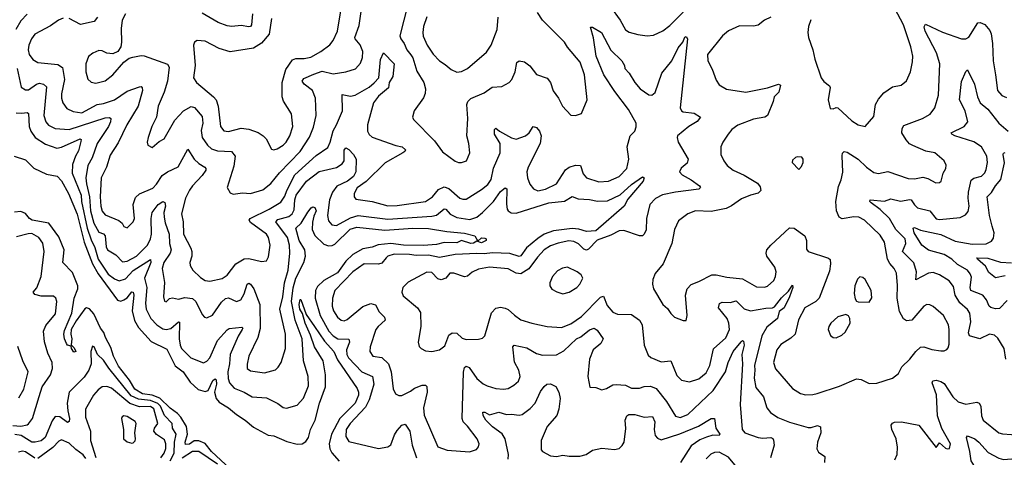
# Model space of a CAD drawing. Extents: x 1771496 to 1971148, y 471553 to 643630.
# Tile 290 of 656: x 1815458 to 1821760, y 614908 to 617708. Entities that reach past the tile are written whole.
import ezdxf

# ---------------------------------------------------------------- set-up
doc = ezdxf.new("R2010")
doc.units = 0

msp = doc.modelspace()

# ---------------------------------------------------------------- linework, layer by layer
at = {"layer": '0CON10XD'}
for points in [[(1819240, 617790), (1819301.1, 617705), (1819335, 617642.9), (1819358.6, 617628.6), (1819415, 617613.1), (1819475, 617605.6), (1819515, 617610), (1819575, 617636.9), (1819619.7, 617670.3), (1819792.9, 617847.1)], [(1816134.4, 617745), (1816113.1, 617705), (1816107.4, 617652.6), (1816110, 617565), (1816104.4, 617535), (1816086.2, 617503.8), (1816055, 617489.4), (1816015, 617494.4), (1815985, 617508.1), (1815965, 617510), (1815925.5, 617494.5), (1815897.8, 617472.2), (1815882.2, 617425), (1815882.2, 617375), (1815895, 617326.7), (1815915, 617308), (1815945, 617301.1), (1816005, 617317.5), (1816053.1, 617355), (1816123.8, 617436.2), (1816158.9, 617461.1), (1816181.9, 617468.1), (1816235, 617478.2), (1816255, 617476.4), (1816403.9, 617423.9), (1816415.4, 617405), (1816403.9, 617315), (1816382.8, 617245), (1816344.5, 617155), (1816333.1, 617085), (1816304.4, 617025), (1816281.2, 616955), (1816273.3, 616925), (1816277.5, 616905), (1816305, 616890), (1816351.2, 616928.8), (1816383.3, 616945), (1816451.9, 617065), (1816505.4, 617125), (1816555, 617153.1), (1816576.2, 617146.2), (1816625, 617089.2), (1816630, 617045), (1816620.5, 616999.5), (1816626.2, 616955), (1816661.1, 616905), (1816685, 616881.8), (1816725, 616868.9), (1816813.6, 616863.6), (1816837.3, 616835), (1816828.5, 616771.5), (1816785.8, 616635), (1816805, 616600), (1816825, 616592), (1816885, 616600), (1816935, 616596.5), (1817015, 616618.9), (1817065, 616659.4), (1817121.3, 616728.7), (1817254.1, 616865), (1817314, 616956), (1817339.1, 617020.9), (1817354.6, 617095), (1817350.7, 617205), (1817332.2, 617255), (1817278.1, 617295), (1817266.5, 617315), (1817277.5, 617332.5), (1817340.2, 617359.8), (1817395, 617377.9), (1817465, 617362.3), (1817546.1, 617373.9), (1817606.4, 617393.6), (1817639.3, 617430.7), (1817652.5, 617465), (1817653.8, 617505), (1817637.4, 617547.4), (1817605.5, 617585), (1817603.8, 617595), (1817630.2, 617669.8), (1817646, 617775)], [(1817942.9, 617805), (1817891.2, 617605), (1817896.6, 617585), (1817918.4, 617555), (1817935.6, 617515.6), (1817962.1, 617482.1), (1817973.4, 617463.4), (1817999.6, 617379.6), (1818044.6, 617305), (1818056.1, 617265), (1818053.8, 617236.2), (1818043, 617207), (1817982.5, 617125), (1817972.5, 617085), (1817978.3, 617068.3), (1818112.4, 616932.4), (1818163.4, 616863.4), (1818245, 616802.9), (1818266.1, 616793.9), (1818286.1, 616793.9), (1818317.5, 616805), (1818339.2, 616855), (1818333.3, 616915), (1818320, 616965), (1818326.1, 617075), (1818320.4, 617165), (1818325.4, 617185), (1818346.6, 617203.4), (1818430.6, 617239.4), (1818483, 617277), (1818545, 617279.4), (1818590, 617305), (1818607.8, 617325), (1818630.5, 617375), (1818640.8, 617435), (1818655.8, 617444.2), (1818688.3, 617438.3), (1818722.7, 617412.7), (1818765, 617358), (1818835, 617333.8), (1818855.7, 617305), (1818872.6, 617252.6), (1818907.5, 617205), (1818932.5, 617155), (1818985, 617096.7), (1819016.1, 617093.9), (1819055, 617106.7), (1819090.8, 617195), (1819073.3, 617355), (1819045, 617436.2), (1818965, 617531.2), (1818945, 617563.8), (1818805, 617705.7), (1818772.9, 617755)], [(1820522.1, 617707.9), (1820508.1, 617665), (1820503.5, 617625), (1820507.5, 617595), (1820535.7, 617514.3), (1820547.8, 617455), (1820587.5, 617335), (1820605, 617311.4), (1820642, 617285), (1820646, 617275), (1820633.3, 617195), (1820645, 617140), (1820665, 617136.7), (1820685, 617146.2), (1820695, 617143.8), (1820785, 617060.8), (1820825, 617036.2), (1820870, 617025), (1820925, 617087.5), (1820935.7, 617165), (1820955, 617200), (1820989.4, 617240.6), (1821045, 617277.9), (1821101.2, 617288.8), (1821133.4, 617316.6), (1821159.4, 617375), (1821172.6, 617437.4), (1821174.5, 617475), (1821161.5, 617535), (1821115.4, 617675), (1821060.5, 617780.5)], [(1815506, 617744), (1815465, 617700.8), (1815433.2, 617645)], [(1815736.8, 617716.8), (1815705.4, 617704.6), (1815655, 617668.9), (1815555, 617615.6), (1815532.9, 617585), (1815515.5, 617545), (1815512.5, 617515), (1815519.5, 617485), (1815542.9, 617452.9), (1815575, 617433.1), (1815701.2, 617421.2), (1815732.9, 617402.9), (1815744.3, 617325), (1815726.4, 617233.6), (1815725.4, 617205), (1815734.6, 617175), (1815759.6, 617139.6), (1815800.1, 617120.1), (1815855, 617110.9), (1815952.9, 617165), (1815995, 617171.4), (1816065, 617194.7), (1816145, 617250.6), (1816225, 617278.9), (1816235, 617280), (1816242.5, 617272.5), (1816244.5, 617254.5), (1816217.3, 617155), (1816144, 617035), (1816089.3, 616920.7), (1816038, 616842), (1816012.7, 616765), (1815978.4, 616695), (1815973.2, 616575), (1815976.4, 616515), (1815985, 616483.1), (1816005, 616459.6), (1816092.1, 616422.1), (1816114.2, 616405), (1816125, 616383.8), (1816145, 616376.7), (1816185, 616414.2), (1816192.1, 616435), (1816184.1, 616525), (1816199.3, 616570.7), (1816225, 616594.1), (1816309.4, 616630.6), (1816334.6, 616655), (1816369.5, 616710.5), (1816405, 616735.3), (1816473.3, 616766.8), (1816535, 616880), (1816575, 616815.4), (1816605, 616786.7), (1816644, 616765), (1816649.4, 616755), (1816648.9, 616745), (1816625, 616711.1), (1816563.2, 616645), (1816545, 616616.9), (1816520.3, 616565), (1816493.2, 616465), (1816504.7, 616415), (1816505.8, 616335), (1816554.4, 616245), (1816559.5, 616225), (1816560, 616195), (1816548, 616155), (1816550, 616135), (1816567.1, 616105), (1816615, 616057.5), (1816645, 616040), (1816675, 616035.6), (1816755, 616051.1), (1816785, 616072.9), (1816841.1, 616145), (1816895, 616177.5), (1816925, 616179.1), (1817005, 616160.6), (1817036.7, 616165), (1817050.3, 616189.7), (1817060.5, 616265), (1817050.9, 616315), (1817036.9, 616335), (1816935, 616410), (1816927.5, 616425), (1816932.2, 616435), (1817055.5, 616495), (1817129.8, 616540.2), (1817155, 616579.1), (1817167.3, 616615), (1817219.7, 616715), (1817355, 616839.3), (1817429.7, 616890.3), (1817446.3, 616923.7), (1817463.6, 616996.4), (1817485, 617035.6)], [(1815956.6, 617723.4), (1815935, 617696.4), (1815846.9, 617676.9), (1815775, 617715.6)], [(1817070, 617715), (1817054.8, 617615.2), (1817005, 617557.5), (1816955, 617525.4), (1816805, 617502.9), (1816735, 617524.5), (1816645, 617570), (1816594.3, 617575.7), (1816575.9, 617564.1), (1816570.8, 617545), (1816580.9, 617415), (1816571.1, 617335), (1816590.6, 617305), (1816697.8, 617215), (1816715.4, 617195), (1816729.4, 617155), (1816742.9, 617025), (1816765, 616997.1), (1816795, 616993.5), (1816875, 617014.5), (1816925, 617008.2), (1816985, 616985.6), (1817017.1, 616965), (1817035.7, 616945), (1817069.2, 616879.2), (1817085, 616875.8)], [(1816947.8, 617745), (1816941.2, 617675), (1816935, 617663.5), (1816925, 617661.2), (1816875, 617671.8), (1816815, 617664.6), (1816785, 617667.7), (1816729, 617689), (1816625, 617750.3)], [(1817085, 616875.8), (1817105, 616882.2), (1817145, 616904.5), (1817164.5, 616925), (1817187.9, 616965), (1817205.5, 617025.5), (1817198.1, 617105), (1817147, 617187), (1817137.5, 617215), (1817137.7, 617305), (1817160.6, 617389.4), (1817205, 617452.1), (1817225, 617459.2), (1817278.8, 617458.8), (1817321.3, 617468.7), (1817386.5, 617505), (1817443.8, 617546.2), (1817464.8, 617575.2), (1817492, 617635), (1817514.5, 617765)], [(1818065, 617726), (1818042.7, 617665), (1818037.5, 617625), (1818041.5, 617601.5), (1818065.9, 617545.9), (1818105, 617488.1), (1818145, 617444.4), (1818182.2, 617422.2), (1818219.3, 617389.3), (1818255, 617372.5), (1818285, 617375.8), (1818325, 617395.8), (1818445, 617499.2), (1818476.5, 617545), (1818514.4, 617645), (1818521.1, 617725)], [(1820266, 617725), (1820225.5, 617704.5), (1820185, 617672.5), (1820155, 617665.6), (1820065, 617669.6), (1819995, 617637.5), (1819955.8, 617605), (1819860, 617485), (1819863.1, 617445), (1819890.9, 617390.9), (1819915, 617320), (1819935, 617292), (1819983, 617263), (1820105, 617243.5), (1820245, 617271.9), (1820315, 617295.7), (1820328, 617288), (1820317.5, 617245), (1820287.5, 617215), (1820281.4, 617185), (1820243.8, 617095), (1820227.5, 617085), (1820155, 617070.9), (1820055, 617033.8), (1820015.6, 617005), (1819993.3, 616975), (1819958.6, 616925), (1819945.6, 616895), (1819945.7, 616845.7), (1819965.7, 616805), (1819985.7, 616775), (1820025.3, 616745.3), (1820095, 616712.7), (1820181.3, 616661.3), (1820197.8, 616637.8), (1820201.9, 616615), (1820185, 616597.5), (1820135, 616585.4), (1820079, 616561), (1820015, 616516.1), (1819980.5, 616499.5), (1819885, 616481.6), (1819783.3, 616485), (1819735, 616466.4), (1819675, 616420.8), (1819649.4, 616365), (1819632.7, 616275), (1819576.9, 616145), (1819525.6, 616084.4), (1819510.8, 616045), (1819508, 616015), (1819514.2, 615985), (1819575, 615886), (1819605, 615860), (1819625, 615828.8), (1819650, 615805), (1819705, 615783.3), (1819725, 615782.5), (1819730, 615815), (1819719.4, 615945), (1819729.4, 615985), (1819755, 616014.3), (1819805, 616032.5), (1819887.5, 616075), (1819916, 616076), (1819985, 616060.5), (1820085, 616050.4), (1820175, 615998.1), (1820225, 615995.7), (1820245, 616001.9), (1820285, 616040), (1820296.4, 616065), (1820299.5, 616095), (1820291.1, 616125), (1820240, 616195), (1820236, 616215), (1820240.9, 616235), (1820265, 616265.6), (1820385, 616377.1), (1820415, 616373.3), (1820484.6, 616324.6), (1820494.4, 616295), (1820495, 616240), (1820504.4, 616224.4), (1820635, 616182.9), (1820645, 616173.3), (1820648.2, 616145), (1820641.3, 616098.7), (1820574.6, 615925), (1820554.4, 615905), (1820483.5, 615865), (1820443.1, 615786.9), (1820422.5, 615695), (1820395, 615669.1), (1820329.8, 615630.2), (1820304.2, 615595.8), (1820283.8, 615515), (1820295, 615474), (1820405, 615347.1), (1820455, 615315.8), (1820488.3, 615308.3), (1820535, 615309.4), (1820563.4, 615316.6), (1820705, 615363.1), (1820815, 615410), (1820845, 615406.2), (1820895, 615380), (1820945, 615382), (1821045, 615413.8), (1821082.5, 615445)], [(1817485, 617035.6), (1817524.6, 617125), (1817521.7, 617228.3), (1817575, 617219.3), (1817605, 617224), (1817695, 617275.9), (1817726.4, 617303.6), (1817757.3, 617335), (1817767.3, 617452.7), (1817787.5, 617495), (1817854.2, 617425), (1817845.4, 617345), (1817823.5, 617305), (1817818.2, 617271.8), (1817755, 617218.2), (1817722.4, 617175), (1817683.5, 617035), (1817684, 616995), (1817695, 616972.5), (1817715, 616956.7), (1817865, 616903.8), (1817905.3, 616895.3), (1817927.1, 616875), (1817924.2, 616865), (1817910.8, 616855), (1817797.4, 616792.6), (1817675, 616672.5), (1817617.9, 616632.1), (1817598.1, 616595), (1817599.2, 616575), (1817610.5, 616560.5), (1817713.3, 616545), (1817815, 616516.9), (1817875, 616518.1), (1818055.7, 616545), (1818101.2, 616575), (1818137.7, 616622.3), (1818175, 616639.3), (1818205, 616628.2), (1818275, 616565.4), (1818295, 616558.5), (1818315, 616560.4), (1818415, 616622.1), (1818455, 616653.8), (1818475.8, 616685), (1818491.4, 616758.6), (1818533.3, 616855), (1818533.2, 616915), (1818497.8, 616975), (1818496.7, 617005), (1818505, 617013.3), (1818530, 616995), (1818605, 616952.1), (1818635, 616943.8), (1818695.4, 616964.6), (1818719.2, 616985), (1818745, 617023.8), (1818765, 617018.8), (1818784.5, 616994.5), (1818795.5, 616964.5), (1818788.5, 616915), (1818712.2, 616765), (1818704.4, 616735), (1818708.1, 616695), (1818722.5, 616655), (1818746.2, 616625), (1818775, 616613.3), (1818824.3, 616624.3), (1818895, 616657.8), (1818952.4, 616747.6), (1818975.4, 616764.6), (1819015, 616776.7), (1819047.5, 616775), (1819065, 616722), (1819085, 616697.1), (1819165, 616671.1), (1819225.9, 616674.1), (1819295, 616703.6), (1819343.6, 616755), (1819356.2, 616815), (1819345.5, 616895), (1819359.6, 616940.4), (1819366.1, 616963.9), (1819396.2, 616995), (1819405, 617022.5), (1819403.6, 617045), (1819355, 617133.3), (1819267.7, 617247.7), (1819197.3, 617355), (1819148.8, 617475), (1819130.9, 617590.9), (1819110.7, 617659.3), (1819125, 617660), (1819181.5, 617625), (1819242.7, 617512.7), (1819311.4, 617445), (1819330, 617415), (1819331.4, 617395), (1819358.2, 617365), (1819395.4, 617305), (1819429.1, 617265), (1819485, 617227.5), (1819505, 617225.6), (1819525, 617242.5), (1819569.1, 617365), (1819631.9, 617445), (1819672.6, 617527.4), (1819702.9, 617565), (1819715, 617596.2), (1819725, 617600), (1819732, 617585), (1819684.7, 617144.7), (1819693.3, 617125), (1819705, 617118.2), (1819775, 617108.9), (1819815.7, 617085), (1819795, 617055.5), (1819741.2, 617025), (1819669.2, 616965), (1819665.8, 616954.2), (1819673.6, 616925), (1819736.4, 616815), (1819729.8, 616790.2), (1819691.7, 616758.3), (1819680.8, 616735), (1819697.5, 616715), (1819755, 616683.8), (1819810, 616645), (1819815.8, 616635), (1819805, 616623.3), (1819654.7, 616605.3), (1819573.1, 616586.9), (1819526.7, 616563.3), (1819490.5, 616525), (1819469.1, 616435), (1819467.4, 616362.6), (1819455.6, 616335), (1819444.5, 616325.5), (1819425, 616325.5), (1819325, 616358.5), (1819295, 616356.4), (1819241.9, 616328.1), (1819155, 616297.9), (1819099.4, 616240.6), (1819085, 616233.6), (1819069.2, 616239.2), (1819035, 616273.6), (1819005, 616289.6), (1818973.1, 616293.1), (1818905, 616278.6), (1818855, 616260.8), (1818815.6, 616234.4), (1818772.1, 616187.9), (1818716.3, 616113.7), (1818665, 616081.8), (1818636, 616085), (1818584.1, 616114.1), (1818465, 616124.1), (1818395, 616111.6), (1818355, 616092.2), (1818325, 616067.5), (1818305, 616061.5), (1818236, 616086), (1818211.2, 616085), (1818185, 616054.4), (1818155, 616042.9), (1818135, 616050.5), (1818095, 616090.5), (1818065, 616092.2), (1817945, 616029.4), (1817910.8, 615995), (1817903.1, 615965), (1817912, 615942), (1818005, 615864.5), (1818022.5, 615835), (1818024.6, 615745), (1818007.5, 615645), (1818015.8, 615615.8), (1818028.8, 615605), (1818055, 615589.4), (1818095, 615584.4), (1818145.5, 615594.5), (1818178.5, 615621.5), (1818205, 615688.6), (1818225.3, 615704.7), (1818255, 615702), (1818290.7, 615670.7), (1818315, 615661.6), (1818395.8, 615664.2), (1818419.7, 615670.3), (1818434.4, 615685.6), (1818477.6, 615832.4), (1818505, 615862.2), (1818535, 615868.1), (1818565, 615862.2), (1818585, 615853.1), (1818625, 615817.8), (1818665, 615787.1), (1818735.4, 615765.4), (1818834.6, 615744.6), (1818925, 615737.9), (1818985, 615762.1), (1819055, 615809.3), (1819175, 615932.7), (1819195, 615938.1), (1819218.2, 615878.2), (1819255, 615837.3), (1819285, 615824.5), (1819375, 615821.9), (1819425, 615785.6), (1819443.3, 615755), (1819455.6, 615625), (1819480.9, 615560.9), (1819497, 615547), (1819565, 615518.9), (1819625, 615524.3), (1819665, 615432), (1819695, 615400.6), (1819745, 615390), (1819805, 615408.9), (1819852.6, 615447.4), (1819874.7, 615495.3), (1819898.3, 615601.7), (1819977.5, 615672.5), (1820001.2, 615725), (1819997.5, 615765), (1819986.5, 615795), (1819930.9, 615865), (1819938, 615892), (1819955, 615900.9), (1820005, 615898.1), (1820045, 615908.8), (1820095, 615858.7), (1820135, 615845.3), (1820235, 615863.1), (1820276.1, 615863.9), (1820289.4, 615870.6), (1820335, 615928.1), (1820379.4, 615970.6), (1820405, 616008.8), (1820407.5, 615995), (1820385.6, 615935), (1820351.4, 615865), (1820318.9, 615841.1), (1820308.2, 615795), (1820240.3, 615739.7), (1820208.2, 615685), (1820162.4, 615495), (1820163, 615465), (1820160.2, 615415), (1820170.8, 615355), (1820219.5, 615295), (1820240.6, 615225), (1820264.2, 615195), (1820311.7, 615161.7), (1820385, 615132.5), (1820505, 615099.5), (1820525, 615098.9), (1820565, 615110.5), (1820583.4, 615103.4), (1820586.9, 615065), (1820565.6, 615005), (1820561.2, 614961.2), (1820570.3, 614940.3), (1820612, 614912), (1820609.4, 614875)], [(1821082.5, 615445), (1821105, 615486.7), (1821155, 615535.7), (1821193.1, 615585), (1821225, 615612.2), (1821245, 615615.6), (1821297.2, 615597.2), (1821355, 615588.9), (1821375, 615589.2), (1821392.7, 615597.3), (1821402, 615608), (1821407.9, 615632.1), (1821408.5, 615725), (1821403.3, 615755), (1821371.9, 615815), (1821305, 615872.9), (1821283.5, 615883.5), (1821265, 615884.5), (1821244.3, 615875), (1821168.8, 615785), (1821135, 615780), (1821114.7, 615794.7), (1821090.4, 615840.4), (1821073.6, 615925), (1821076.2, 616006.2), (1821069.3, 616085), (1821056.3, 616116.3), (1821027.1, 616147.1), (1821012.2, 616175), (1820993.2, 616285), (1820965, 616329.6), (1820865.8, 616425.8), (1820830, 616445), (1820796.3, 616446.3), (1820722.9, 616432.9), (1820703.6, 616445), (1820685.9, 616485.9), (1820682.5, 616545), (1820698.6, 616641.4), (1820716.6, 616683.4), (1820726.9, 616733.1), (1820722.8, 616837.2), (1820725.6, 616854.4), (1820735, 616864), (1820755, 616860), (1820825.8, 616815.7), (1820878.1, 616765), (1820925, 616730.9), (1820955.4, 616724.6), (1821015, 616736.2), (1821145, 616692.1), (1821185, 616690.4), (1821238.8, 616701.2), (1821271.7, 616691.7), (1821322.5, 616665), (1821345, 616666.5), (1821356.5, 616675), (1821370, 616725), (1821386.7, 616755), (1821387.4, 616777.4), (1821375.8, 616805), (1821315, 616856.7), (1821257.6, 616867.6), (1821175, 616902.9), (1821154.3, 616914.3), (1821131.2, 616938.8), (1821103.6, 616985), (1821107.4, 617012.6), (1821118.1, 617031.9), (1821235.8, 617075), (1821286, 617104), (1821316.7, 617145), (1821339.2, 617225), (1821347.5, 617425), (1821325.4, 617495), (1821253.7, 617635), (1821248, 617662), (1821255, 617679.2), (1821365, 617628), (1821485.5, 617584.5), (1821515, 617585.7), (1821534.4, 617595.6), (1821591.7, 617688.3), (1821605, 617690.8), (1821635, 617677.5), (1821668.8, 617638.8), (1821676.6, 617616.6), (1821685.3, 617555.3), (1821689.6, 617445), (1821704.5, 617355), (1821717.5, 617255), (1821745, 617222.9), (1821775, 617210)], [(1815441.6, 617395), (1815466.9, 617276.9), (1815495, 617258.9), (1815515, 617259.6), (1815565, 617294.7), (1815585, 617302.1), (1815609.4, 617295), (1815628.6, 617278.6), (1815613.1, 617095), (1815624.7, 617055), (1815642.9, 617032.9), (1815685, 617011.4), (1815775, 617004.7), (1816005, 617079.4), (1816032.7, 617082.7), (1816041.1, 617075), (1816039.6, 617055), (1816026.6, 617025), (1815953.6, 616915), (1815921, 616825), (1815894.1, 616775), (1815881.7, 616695), (1815885, 616657.1), (1815904.4, 616575), (1815912, 616485), (1815932.3, 616405), (1815965, 616349.2), (1815995, 616338.4), (1816005, 616325.6), (1816011.9, 616255), (1816020, 616235), (1816073.1, 616203.1), (1816115, 616159.5), (1816145, 616163.4), (1816205, 616193.9), (1816275.3, 616265), (1816295.8, 616305), (1816302.5, 616335), (1816299.2, 616435), (1816306, 616474), (1816345, 616525.5), (1816375, 616544), (1816387.8, 616537.8), (1816392.2, 616515), (1816381.5, 616475), (1816382, 616445), (1816388.3, 616408.3), (1816414.8, 616334.8), (1816415.8, 616275), (1816426.6, 616235), (1816421, 616215), (1816380.3, 616155), (1816368.9, 616115), (1816385.8, 616025.7), (1816377.5, 615935), (1816385, 615907.5), (1816395, 615903.3), (1816417.1, 615922.9), (1816435, 615927.5), (1816475, 615919.1), (1816515, 615930.7), (1816564.8, 615924.8), (1816585.9, 615905), (1816625, 615821.2), (1816640, 615805), (1816655, 615800), (1816692.2, 615817.8), (1816750.3, 615899.7), (1816775, 615923.1), (1816795, 615928.5), (1816845, 615904.5), (1816873.1, 615915), (1816895.2, 615954.8), (1816915, 616015.8), (1816925, 616021.9), (1816935, 616016.4), (1816955.9, 615985), (1816994.3, 615885), (1816997, 615733), (1816983.3, 615675), (1816923.8, 615555), (1816913.4, 615503.4), (1816914.4, 615475), (1816935, 615460), (1817025, 615448.9), (1817095, 615468.1), (1817113.1, 615485), (1817130.9, 615515), (1817159.6, 615605), (1817158.9, 615695), (1817123.9, 615855), (1817142.7, 615935), (1817153.2, 616025), (1817175.6, 616105), (1817186.9, 616215), (1817184.7, 616265), (1817172.3, 616315), (1817096.5, 616415), (1817109.6, 616430.4), (1817180.7, 616449.3), (1817202.8, 616465), (1817215, 616492), (1817219.6, 616555), (1817227.9, 616585), (1817294.1, 616675), (1817374.3, 616735.7), (1817485, 616762.4), (1817522.3, 616785), (1817535.5, 616805.5), (1817535, 616873.8), (1817545, 616888), (1817565, 616877.5), (1817595.5, 616845), (1817612.7, 616815), (1817609.6, 616735), (1817595, 616704.6), (1817555.5, 616674.5), (1817487.8, 616642.2), (1817460.8, 616605), (1817441.2, 616555), (1817427.9, 616455), (1817435, 616420.8), (1817455, 616395.5), (1817485, 616391.8), (1817575, 616439.6), (1817625, 616454.1), (1817815, 616431.4), (1818095, 616450.5), (1818125, 616458.1), (1818175, 616497.5), (1818185.7, 616495.7), (1818213.8, 616463.8), (1818255, 616442), (1818340.1, 616429.9), (1818383.6, 616445), (1818420.3, 616475), (1818490.3, 616545), (1818535, 616609.5), (1818565, 616631.4), (1818576.4, 616625), (1818573.3, 616526.7), (1818577.9, 616495), (1818584.1, 616484.1), (1818602.8, 616472.8), (1818635, 616469.2), (1818845, 616535.5), (1818945, 616546.9), (1818995, 616576.4), (1819032.2, 616562.2), (1819105, 616557.7), (1819156.5, 616546.5), (1819220.8, 616549.2), (1819302.5, 616587.5), (1819375, 616653.2), (1819445, 616702.5), (1819455.6, 616695.6), (1819448.2, 616675), (1819350.9, 616559.1), (1819326.9, 616515), (1819145, 616356.2), (1819085, 616353.6), (1819037.9, 616367.9), (1818995, 616371.5), (1818875, 616356.2), (1818815, 616335.2), (1818775, 616308), (1818702.7, 616247.3), (1818665, 616197.2), (1818655, 616192.9), (1818595, 616212), (1818485, 616216.6), (1818431.1, 616208.9), (1818385, 616212.2), (1818245.2, 616205.2), (1818145, 616186), (1818075, 616201.7), (1817995, 616198.9), (1817954, 616206), (1817855, 616207.3), (1817814.7, 616195.3), (1817803.3, 616185), (1817775, 616150.8), (1817755, 616144.5), (1817663.3, 616145), (1817590.4, 616095), (1817474.7, 615975), (1817459.6, 615925), (1817457.6, 615875), (1817466.6, 615845), (1817492.9, 615805), (1817515, 615784.5), (1817535, 615780.5), (1817555, 615788.5), (1817655, 615873.6), (1817705, 615892.2), (1817735, 615882.9), (1817759.2, 615839.3), (1817792.5, 615805), (1817797.8, 615785), (1817751.9, 615745), (1817737.8, 615725), (1817700.4, 615615), (1817698.2, 615585), (1817718, 615555), (1817776.1, 615546.1), (1817818.5, 615505), (1817835.3, 615455.3), (1817848.9, 615345), (1817864.5, 615314.5), (1817885, 615304), (1817905, 615302.9), (1817959.8, 615330.2)], [(1821771.1, 615535), (1821759.4, 615605), (1821719.8, 615669.8), (1821698.3, 615688.3), (1821665, 615695.4), (1821604.7, 615665.3), (1821537.5, 615685), (1821530.6, 615705), (1821545.7, 615775), (1821540.3, 615830.3), (1821524.2, 615854.2), (1821476.3, 615896.3), (1821446.9, 615945), (1821435, 616001.4), (1821406.7, 616036.7), (1821345, 616076.2), (1821305, 616090), (1821275, 616085.4), (1821195, 616043.3), (1821198.9, 616095), (1821181.4, 616151.4), (1821109.3, 616225), (1821130.3, 616275), (1821125, 616306.4), (1821066, 616366), (1821024.8, 616434.8), (1820965, 616493.2), (1820907.5, 616535), (1820900, 616545), (1820901.2, 616555), (1820994.3, 616545.7), (1821035, 616561.9), (1821095, 616546.9), (1821156.4, 616556.4), (1821165, 616554.5), (1821185, 616522.5), (1821205, 616504.6), (1821284.1, 616484.1), (1821325, 616433.8), (1821345, 616430), (1821478.7, 616441.3), (1821511.3, 616458.7), (1821529.5, 616480.5), (1821535.5, 616515), (1821528.4, 616565), (1821530.5, 616605), (1821548.7, 616681.3), (1821565, 616694.6), (1821615, 616707.1), (1821635, 616728), (1821645, 616750), (1821651.8, 616795), (1821648.2, 616835), (1821614.1, 616894.1), (1821566.1, 616926.1), (1821442.9, 616965), (1821424, 616975), (1821420.8, 616985), (1821504.5, 617025), (1821526.7, 617055), (1821510, 617125), (1821474, 617195), (1821486.5, 617313.5), (1821515, 617376.7), (1821525, 617386.2), (1821570.5, 617295), (1821588.6, 617215), (1821606, 617176), (1821654.6, 617134.6), (1821725, 617045.9), (1821785, 616995.4)], [(1815435, 617112.9), (1815471.1, 617108.9), (1815505, 617114.4), (1815515, 617108), (1815517.8, 617025), (1815530, 616995), (1815558, 616955), (1815622.2, 616912.2), (1815695, 616886.6), (1815725, 616891.6), (1815845, 616946.1), (1815852, 616942), (1815849.5, 616929.5)], [(1815849.5, 616929.5), (1815835, 616867.8), (1815815.1, 616834.9), (1815795, 616781.4), (1815793.1, 616725), (1815851.9, 616585), (1815854.1, 616545), (1815889.9, 616375), (1815915, 616300), (1815939.4, 616249.4), (1815959.6, 616175), (1816025, 616079.6), (1816065, 616048.8), (1816095, 616036.3), (1816135, 616050.3), (1816185, 616102.3), (1816295, 616174.4), (1816298.4, 616155), (1816255.8, 616055), (1816272, 615995), (1816263.9, 615895), (1816266.5, 615855), (1816298.4, 615795), (1816336.1, 615756.1), (1816375, 615730.8), (1816395, 615725.8), (1816425, 615732.5), (1816475, 615775.5), (1816481.4, 615771.4), (1816479.3, 615665), (1816485, 615626), (1816494.7, 615605), (1816554.4, 615544.4), (1816635, 615512.5), (1816655, 615522.5), (1816675, 615544.5), (1816724, 615656), (1816785, 615724.4), (1816797.9, 615732.1), (1816879.6, 615739.6), (1816885.6, 615735), (1816882.7, 615725), (1816857.4, 615682.6), (1816804.2, 615565), (1816801.7, 615505), (1816791, 615455), (1816792.2, 615412.2), (1816800, 615385), (1816830.7, 615350.7), (1816895.5, 615325.5), (1816945, 615295.4), (1817037.3, 615287.3), (1817111, 615251), (1817145, 615226.9), (1817165, 615221.2), (1817235, 615242.2), (1817275, 615285.6), (1817305.7, 615365), (1817303.8, 615425), (1817275.2, 615525.2), (1817265.5, 615665), (1817221.7, 615785), (1817197.7, 615905), (1817207.6, 615992.4), (1817225.7, 616055), (1817277.3, 616155), (1817286.7, 616195), (1817283.3, 616235), (1817247.8, 616295), (1817225.3, 616375), (1817259.5, 616405), (1817302.8, 616477.2), (1817323.8, 616505), (1817335, 616510.8), (1817346.5, 616506.5), (1817355.8, 616485), (1817339.7, 616450.3), (1817333.2, 616413.2), (1817330.2, 616365), (1817347.4, 616327.4), (1817405, 616272.4), (1817435, 616260.6), (1817457.9, 616262.1), (1817475, 616270.7), (1817572.9, 616367.1), (1817615, 616381.1), (1817795, 616360.9), (1817975, 616373.5), (1818075, 616371.6), (1818192.1, 616352.1), (1818305, 616342.3), (1818371.2, 616325), (1818390, 616290), (1818415, 616312), (1818435, 616310), (1818443.3, 616305), (1818443.3, 616295), (1818415, 616279.2), (1818385, 616290), (1818362.5, 616277.5), (1818345, 616276), (1818285, 616294.4), (1818255, 616280.5), (1818175, 616282.2), (1818125, 616269.6), (1818042.3, 616262.3), (1817915, 616264.9), (1817834.5, 616275.5), (1817753.1, 616266.9), (1817715, 616251.6), (1817655, 616240.8), (1817591.4, 616205), (1817545, 616162.4), (1817491.5, 616088.5), (1817405, 616038.7), (1817365, 616001.4), (1817351.2, 615975), (1817348.9, 615925), (1817381, 615815), (1817436.5, 615715), (1817465, 615684.3), (1817495, 615666.3), (1817565, 615664.4), (1817568.6, 615645), (1817549.2, 615595), (1817551.7, 615565), (1817561.6, 615545), (1817647.9, 615455), (1817715.8, 615425.8), (1817724.2, 615375), (1817709.5, 615325), (1817694.1, 615275), (1817671.5, 615228.5), (1817573.3, 615125), (1817547.5, 615085), (1817545, 615040), (1817565, 615008.6), (1817755, 614964.7), (1817815, 614973.8), (1817832.9, 614987.1), (1817857.8, 615052.2), (1817875, 615079.4), (1817905, 615113.1), (1817925, 615119.2), (1817954.8, 615074.8), (1817970.6, 614985), (1817998, 614905)], [(1815422.5, 616835), (1815495, 616810.8), (1815547.5, 616757.5), (1815628.8, 616718.8), (1815697, 616707), (1815725, 616677.1), (1815771.2, 616595), (1815825, 616464.6), (1815871.4, 616285), (1815925, 616145.7), (1815960.7, 616080.7), (1816085, 615912.2), (1816105, 615906.7), (1816125, 615914.5), (1816145, 615928.5), (1816175, 615967.3), (1816185, 615964), (1816188.3, 615945), (1816177.9, 615845), (1816193.8, 615783.8), (1816218.5, 615738.5), (1816298.5, 615648.5), (1816398.9, 615598.9), (1816453.1, 615493.1), (1816504.3, 615455), (1816548.5, 615388.5), (1816600.9, 615340.9), (1816645, 615328.5), (1816664, 615335), (1816695, 615398.8), (1816709.6, 615409.6), (1816715, 615403.8), (1816717.2, 615375), (1816705.8, 615325), (1816714.8, 615284.8), (1816735, 615260), (1816794, 615225), (1816845, 615181.9), (1816902, 615145), (1816955, 615100), (1817049.4, 615049.4), (1817085, 615044.5), (1817168.8, 615008.8), (1817235, 614991.3), (1817265, 614992.9), (1817290.1, 615009.9), (1817306.2, 615035), (1817320, 615085), (1817350, 615145), (1817376.4, 615255), (1817415, 615358.8), (1817415.5, 615435), (1817400, 615525), (1817344.4, 615615), (1817319.5, 615689.5), (1817285, 615765.7), (1817267.2, 615827.2), (1817252.1, 615855), (1817246.7, 615885), (1817252.4, 615917.6), (1817257.9, 615917.9), (1817291.9, 615821.9), (1817345, 615745.3), (1817410, 615650), (1817468.9, 615585), (1817491.7, 615531.7), (1817618.6, 615348.6), (1817626.7, 615325), (1817626.2, 615305), (1817606.2, 615255), (1817508.1, 615155), (1817452.8, 615055), (1817438.7, 614995), (1817442.6, 614962.6), (1817456.7, 614936.7), (1817503.7, 614883.7)], [(1820445, 616750), (1820461.7, 616768.3), (1820472.5, 616795), (1820472.5, 616815), (1820465, 616827.5), (1820435, 616830), (1820423, 616827), (1820405, 616810), (1820402.5, 616795), (1820445, 616750)], [(1821778.6, 615911.4), (1821729.1, 615860.9), (1821705, 615856.8), (1821675, 615865.7), (1821664.1, 615875), (1821646.4, 615916.4), (1821623.3, 615945), (1821545.8, 615975.8), (1821541.4, 615995), (1821549.9, 616059.9), (1821542.3, 616082.3), (1821524.2, 616104.2), (1821460.8, 616140.8), (1821424.7, 616175), (1821375, 616206.5), (1821275, 616233.3), (1821231.8, 616265), (1821184.3, 616345), (1821176.2, 616373.8), (1821185, 616377.8), (1821225, 616362), (1821355, 616332.4), (1821445, 616290.5), (1821555, 616271.1), (1821645, 616273.6), (1821679.3, 616290.7), (1821690.9, 616309.1), (1821696.2, 616343.8), (1821683.6, 616386.4), (1821666, 616456), (1821649.7, 616575), (1821677.4, 616602.6), (1821703.3, 616645), (1821738, 616685), (1821761.6, 616791.6), (1821753.8, 616846.2), (1821755.8, 616854.2), (1821765, 616857.1)], [(1816805.2, 614835), (1816686, 614945), (1816645.1, 614995.1), (1816605, 615013.6), (1816575, 615013.7), (1816545, 614992.5), (1816518.9, 614988.9), (1816517.2, 615005), (1816532.4, 615055), (1816524.8, 615105), (1816489.8, 615165), (1816468.8, 615188.8), (1816422, 615222), (1816355, 615285.4), (1816305, 615305.7), (1816244, 615314), (1816195, 615344.8), (1816160.4, 615400.4), (1816090.8, 615490.8), (1816057.4, 615555), (1816040.3, 615610.3), (1816006.9, 615675), (1815997.3, 615707.3), (1815974.3, 615735), (1815931.6, 615825), (1815905, 615857.3), (1815885, 615863.6), (1815875, 615857.5), (1815818.9, 615781.1), (1815787.8, 615725), (1815785.8, 615695.8), (1815792.7, 615665), (1815788.3, 615628.3), (1815807.3, 615607.3), (1815816.7, 615585), (1815805, 615580), (1815788.8, 615605), (1815788.3, 615618.3), (1815765, 615626.2), (1815758, 615635), (1815745, 615666.2), (1815741.1, 615695), (1815745, 615718.6), (1815791, 615829), (1815806.6, 615925), (1815829.4, 615985), (1815829.3, 616005), (1815795, 616090), (1815733.5, 616153.5), (1815742.5, 616235), (1815708.7, 616318.7), (1815645, 616405.3), (1815537.5, 616425), (1815520.9, 616435), (1815495, 616466.9), (1815465, 616480.3), (1815425, 616477.1)], [(1815415, 615111.9), (1815465, 615107.9), (1815505, 615114.7), (1815515, 615122.7), (1815538.9, 615155), (1815583, 615297), (1815601.8, 615358.2), (1815655, 615434.4), (1815668.7, 615475), (1815666.5, 615515), (1815637.5, 615575), (1815617.2, 615647.2), (1815611.1, 615715), (1815625, 615751.9), (1815686.5, 615825), (1815695.5, 615905), (1815689.4, 615925), (1815675, 615939.4), (1815595, 615937.9), (1815555, 615950), (1815544.4, 615965), (1815567, 615993), (1815594.7, 616065.3), (1815613.9, 616225), (1815605, 616278), (1815580, 616315), (1815535, 616338.9), (1815511.5, 616338.5), (1815437.6, 616317.6)], [(1821765, 616067.9), (1821705, 616055.3), (1821661.3, 616091.3), (1821640.1, 616130.1), (1821588.1, 616175), (1821583.8, 616185), (1821655, 616181.8), (1821735, 616156.6), (1821807.2, 616152.8)], [(1818935, 615954.4), (1818975.4, 615964.6), (1819025, 615994), (1819043.8, 616015), (1819062, 616055), (1819051.2, 616075), (1819026.2, 616095), (1818965, 616124), (1818932.4, 616117.6), (1818899.7, 616100.3), (1818868.6, 616065), (1818851.4, 616025), (1818850.8, 616005), (1818863.2, 615983.2), (1818895.6, 615965.6), (1818935, 615954.4)], [(1820895, 615900), (1820912.7, 615927.3), (1820908.5, 615975), (1820870, 616045), (1820855, 616058.9), (1820835, 616062.5), (1820821.7, 616048.3), (1820804.4, 616005), (1820800, 615955), (1820805, 615922.5), (1820815, 615906.7), (1820825, 615903.3), (1820895, 615900)], [(1820685, 615671.2), (1820720.5, 615689.5), (1820741.2, 615708.8), (1820773.8, 615765), (1820772.5, 615795), (1820763, 615813), (1820745, 615822.5), (1820695, 615805.8), (1820650, 615765), (1820637.1, 615745), (1820632.9, 615725), (1820647.7, 615687.7), (1820665, 615673.8), (1820685, 615671.2)], [(1817959.8, 615330.2), (1817985, 615349.1), (1818035, 615369.5), (1818055, 615369.4), (1818065, 615361.2), (1818066.2, 615325), (1818043.4, 615225), (1818046.7, 615176.7), (1818134.6, 614974.6), (1818195, 614953.5), (1818337.6, 614942.4), (1818381.3, 614958.7), (1818394.2, 614975), (1818398.1, 614995), (1818386.9, 615025), (1818325, 615107.5), (1818297.1, 615135), (1818290.6, 615155), (1818297.7, 615452.3), (1818305, 615482.5), (1818315, 615491.1), (1818335, 615482.1), (1818385, 615411.5), (1818425, 615377.5), (1818451.2, 615365), (1818505, 615347.5), (1818555, 615343.3), (1818585, 615348.1), (1818620.4, 615369.6), (1818650, 615395), (1818661.9, 615425), (1818652.7, 615465), (1818626.2, 615516.2), (1818614.5, 615615), (1818623.3, 615625), (1818705, 615609.2), (1818765, 615572.7), (1818805, 615560.8), (1818895, 615564), (1818941.5, 615588.5), (1819022.9, 615665), (1819050.8, 615679.2), (1819105, 615722.5), (1819135, 615734.4), (1819155, 615721.4), (1819193.3, 615665), (1819178.2, 615635), (1819128.9, 615595), (1819104.5, 615535), (1819095.6, 615425), (1819106.8, 615356.8), (1819145, 615354.4), (1819185, 615340), (1819215, 615347.5), (1819255, 615371.9), (1819275, 615374.4), (1819335, 615368.6), (1819375, 615350.9), (1819425, 615351.1), (1819455, 615360.5), (1819495, 615362.2), (1819532.5, 615347.5), (1819598.5, 615265), (1819655, 615170), (1819685, 615162.9), (1819735, 615181.8), (1819897, 615335), (1819976.8, 615455), (1819991.8, 615515), (1820025, 615585.4), (1820075, 615647.1), (1820085, 615654.4), (1820091.7, 615651.7), (1820095.2, 615625), (1820080.5, 615565), (1820084.2, 615505), (1820069.7, 615245), (1820082.5, 615085), (1820100, 615065), (1820184.7, 615034.7), (1820215, 615030.4), (1820265, 615035.3), (1820277.9, 615027.9), (1820283, 615017), (1820287.9, 614985), (1820264.3, 614905)], [(1816421, 614885), (1816446.2, 614935), (1816448.4, 615005), (1816459.6, 615055), (1816437.1, 615095), (1816434.7, 615125), (1816385, 615176.3), (1816358.4, 615235), (1816342.5, 615252.5), (1816295, 615271.4), (1816218.7, 615278.7), (1816171.6, 615301.6), (1816028.9, 615478.9), (1815995, 615528.8), (1815955.4, 615565), (1815935, 615613.8), (1815925, 615618), (1815912.3, 615585), (1815914.5, 615505.5), (1815901.4, 615465), (1815870.4, 615419.6), (1815774.1, 615325), (1815762.3, 615255), (1815765.6, 615205), (1815777.8, 615155), (1815775, 615135.8), (1815765, 615130.9), (1815715, 615167.1), (1815685, 615169.1), (1815665, 615140.4), (1815621.2, 615035), (1815595, 615013.6), (1815556.4, 615003.6), (1815535, 615005.2), (1815467.8, 615047.8), (1815426.9, 615053.1)], [(1815451.7, 615288.2), (1815485, 615343.1), (1815511.5, 615455), (1815477.5, 615525), (1815446.9, 615616.9)], [(1818585.3, 614895), (1818585.7, 614925.7), (1818566.1, 615025), (1818547, 615057), (1818485, 615102.2), (1818440.9, 615145), (1818424.6, 615175), (1818423.2, 615196.8), (1818435, 615197.1), (1818465, 615180), (1818525, 615197.3), (1818575, 615180.6), (1818605, 615183.5), (1818655, 615177.1), (1818675, 615182.7), (1818725, 615219.1), (1818757.1, 615255), (1818791.5, 615328.5), (1818815, 615361.2), (1818832.5, 615375), (1818855, 615378), (1818890, 615360), (1818910, 615325), (1818917.5, 615285), (1818910, 615215), (1818895.6, 615175), (1818833.6, 615105), (1818796.5, 615015), (1818795.7, 614955.7), (1818805, 614944.3), (1818855, 614917.5), (1818895, 614913.3), (1818935, 614921.9), (1818975, 614914.6), (1819044, 614916), (1819084.6, 614925.4), (1819125, 614953.8), (1819185, 614966.7), (1819265, 614956.7), (1819295, 614963.1), (1819315, 614982.5), (1819327.3, 615005), (1819336.9, 615093.1), (1819334.6, 615145.4), (1819345, 615173.8), (1819357.5, 615182.5), (1819395, 615180.9), (1819455, 615165.4), (1819509.4, 615169.4), (1819522.5, 615135), (1819520, 615085), (1819526.2, 615046.2), (1819539.6, 615029.6), (1819565, 615020.4), (1819682.4, 615057.6), (1819802.4, 615107.6), (1819885, 615157.1), (1819905, 615156.7), (1819912.9, 615095), (1819938.6, 615055), (1819935, 615046.7), (1819895, 615048.8), (1819855, 615037.5), (1819810.9, 615019.1), (1819755, 614981.5), (1819687.1, 614875)], [(1821059.3, 614890.7), (1821075, 614926.7), (1821077.2, 614972.8), (1821067.8, 615025), (1821040, 615085), (1821036.4, 615113.6), (1821043.8, 615126.2), (1821057.6, 615132.4), (1821102.5, 615135), (1821213.8, 615113.8), (1821325, 614970), (1821345, 615001.2), (1821385, 614966), (1821395, 614961.2), (1821410, 614965), (1821416.9, 614995), (1821361.3, 615091.3), (1821332.7, 615172.7), (1821326.7, 615306.7), (1821298.1, 615385), (1821302.7, 615397.3), (1821325, 615400.6), (1821355, 615393.3), (1821375, 615379.5), (1821430, 615295), (1821465, 615261.8), (1821515, 615247.9), (1821585, 615260.4), (1821599.4, 615255), (1821611.2, 615235), (1821615, 615172.5), (1821625.3, 615145.3), (1821725, 615064.5), (1821747.8, 615057.8), (1821865, 615049.2)], [(1816361.2, 614905), (1816383.5, 614935), (1816394, 614965), (1816393.5, 614995), (1816385, 615020.4), (1816333.6, 615053.6), (1816317.4, 615075), (1816319.8, 615095), (1816341.3, 615125), (1816317.3, 615217.3), (1816295, 615233.3), (1816225, 615230.6), (1816162, 615252), (1816045, 615349.1), (1816015, 615361.5), (1815985, 615358.9), (1815960.9, 615339.1), (1815930.9, 615305), (1815878.5, 615215), (1815878.8, 615165), (1815910.9, 615075), (1815911.7, 615015), (1815945.9, 614905.9)], [(1816175, 614998.8), (1816185, 615001.2), (1816196.9, 615013.1), (1816199.2, 615025), (1816194.3, 615064.3), (1816203.1, 615125), (1816196, 615136), (1816145, 615169.4), (1816125, 615172.5), (1816113.3, 615166.7), (1816110, 615155), (1816121.9, 615085), (1816122, 615025), (1816145, 615007.5), (1816175, 614998.8)], [(1815880.3, 614899.7), (1815863.6, 614923.6), (1815817.2, 614957.2), (1815775, 614998.4), (1815725, 615018.8), (1815708.1, 615011.9), (1815669.1, 614970.9), (1815575, 614899.4)], [(1821787.1, 614585), (1821745, 614656.9), (1821685, 614702.7), (1821594.3, 614794.3), (1821579.7, 614835), (1821548.2, 614885), (1821540.8, 614945), (1821518.9, 615035), (1821525, 615045.7), (1821571.5, 615025), (1821597.5, 615005), (1821657.5, 614937.5), (1821725, 614901.2), (1821755, 614893.2), (1821835, 614900.8)], [(1815555, 614903.2), (1815495, 614942.7), (1815475, 614946.1), (1815449.5, 614940.5)], [(1816725, 614864), (1816605, 614945.9), (1816565, 614944.5), (1816496.9, 614903.1)], [(1820078.3, 614808.3), (1819995, 614908.7), (1819935, 614940), (1819905, 614939.2), (1819881.2, 614928.8), (1819851.5, 614898.5)]]:
    msp.add_lwpolyline(points, dxfattribs=at)

doc.saveas('drawing.dxf')
